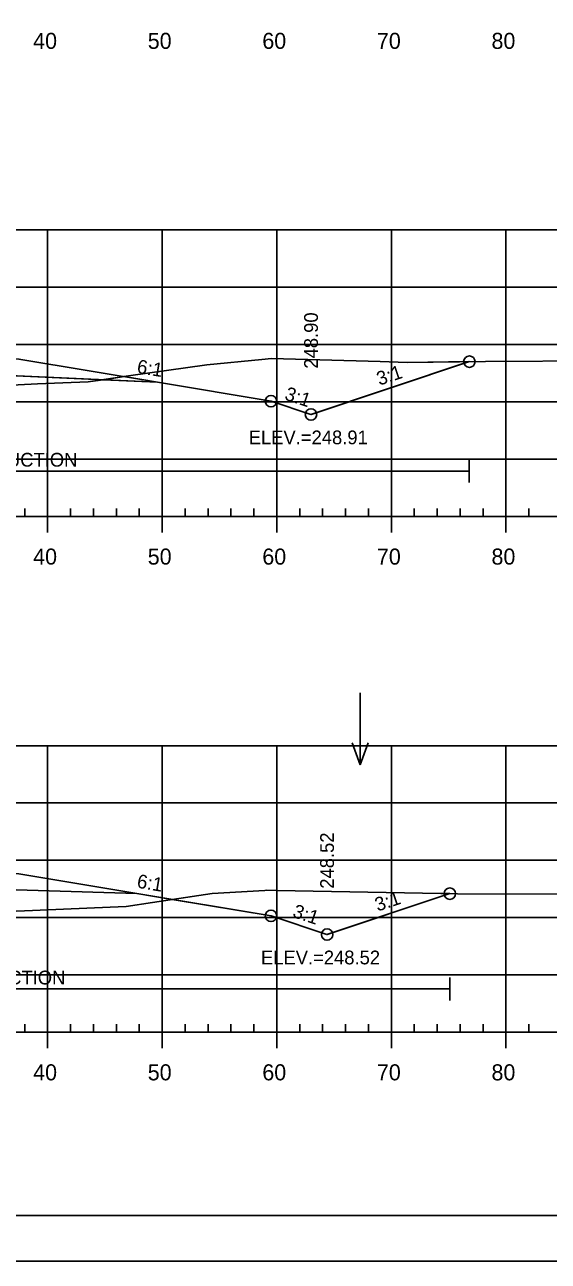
# Model space of a CAD drawing. Extents: x 1365647 to 1367999, y 387113 to 400173.
# Drawn here: x 1365932.1 to 1365977.8, y 390572.8 to 390680.7 of the extents above; entities that cross this region are included whole.
import ezdxf

# ---------------------------------------------------------------- set-up
doc = ezdxf.new("R2010")
doc.units = 0
for name, color, linetype in [('R_Alt Surface', 7, 'Continuous'), ('R_Axis', 7, 'Continuous'), ('R_Axis Annot', 7, 'Continuous'), ('R_Border', 7, 'Continuous'), ('R_Border Notes', 7, 'Continuous'), ('R_Contours', 7, 'Continuous'), ('R_Exist Surface', 7, 'Continuous'), ('R_Fin Surface', 7, 'Continuous'), ('R_Fin Surface Annot', 7, 'Continuous'), ('R_Grid', 7, 'Continuous'), ('R_No Plot', 7, 'Continuous'), ('R_Proposed Const Limits', 7, 'Continuous'), ('R_Water', 7, 'Continuous'), ('R_Water Annot', 7, 'Continuous')]:
    doc.layers.add(name, color=color, linetype=linetype)

msp = doc.modelspace()

# ---------------------------------------------------------------- linework, layer by layer
at = {"layer": 'R_Alt Surface'}
for points in [[(1365843.94, 390652.86), (1365862.59, 390653.23), (1365881.99, 390652.34), (1365881.99, 390653.63), (1365894.09, 390653.07), (1365905.62, 390652.54), (1365905.62, 390651.25), (1365925.59, 390650.33), (1365943.69, 390649.5)], [(1365844.58, 390606.94), (1365862.59, 390607.3), (1365881.98, 390606.71), (1365881.98, 390608), (1365894.09, 390607.63), (1365905.72, 390607.28), (1365905.72, 390605.99), (1365925.59, 390605.39), (1365941.88, 390604.89)]]:
    msp.add_lwpolyline(points, dxfattribs=at)
at = {"layer": 'R_Axis'}
for p, q in [((1365749.09, 390637.79), (1366039.09, 390637.79)), ((1365932.09, 390637.79), (1365932.09, 390638.49)), ((1365934.09, 390636.39), (1365934.09, 390637.79)), ((1365936.09, 390637.79), (1365936.09, 390638.49)), ((1365938.09, 390637.79), (1365938.09, 390638.49)), ((1365940.09, 390637.79), (1365940.09, 390638.49)), ((1365942.09, 390637.79), (1365942.09, 390638.49)), ((1365944.09, 390636.39), (1365944.09, 390637.79)), ((1365946.09, 390637.79), (1365946.09, 390638.49)), ((1365948.09, 390637.79), (1365948.09, 390638.49)), ((1365950.09, 390637.79), (1365950.09, 390638.49)), ((1365952.09, 390637.79), (1365952.09, 390638.49)), ((1365954.09, 390636.39), (1365954.09, 390637.79)), ((1365956.09, 390637.79), (1365956.09, 390638.49)), ((1365958.09, 390637.79), (1365958.09, 390638.49)), ((1365960.09, 390637.79), (1365960.09, 390638.49)), ((1365962.09, 390637.79), (1365962.09, 390638.49)), ((1365964.09, 390636.39), (1365964.09, 390637.79)), ((1365966.09, 390637.79), (1365966.09, 390638.49)), ((1365968.09, 390637.79), (1365968.09, 390638.49)), ((1365970.09, 390637.79), (1365970.09, 390638.49)), ((1365972.09, 390637.79), (1365972.09, 390638.49)), ((1365974.09, 390636.39), (1365974.09, 390637.79)), ((1365976.09, 390637.79), (1365976.09, 390638.49)), ((1365932.09, 390592.79), (1365932.09, 390593.49)), ((1365936.09, 390592.79), (1365936.09, 390593.49)), ((1365938.09, 390592.79), (1365938.09, 390593.49)), ((1365940.09, 390592.79), (1365940.09, 390593.49)), ((1365942.09, 390592.79), (1365942.09, 390593.49)), ((1365946.09, 390592.79), (1365946.09, 390593.49)), ((1365948.09, 390592.79), (1365948.09, 390593.49)), ((1365950.09, 390592.79), (1365950.09, 390593.49)), ((1365952.09, 390592.79), (1365952.09, 390593.49)), ((1365956.09, 390592.79), (1365956.09, 390593.49)), ((1365958.09, 390592.79), (1365958.09, 390593.49)), ((1365960.09, 390592.79), (1365960.09, 390593.49)), ((1365962.09, 390592.79), (1365962.09, 390593.49)), ((1365966.09, 390592.79), (1365966.09, 390593.49)), ((1365968.09, 390592.79), (1365968.09, 390593.49)), ((1365970.09, 390592.79), (1365970.09, 390593.49)), ((1365972.09, 390592.79), (1365972.09, 390593.49)), ((1365976.09, 390592.79), (1365976.09, 390593.49)), ((1365749.09, 390592.79), (1366039.09, 390592.79)), ((1365934.09, 390591.39), (1365934.09, 390592.79)), ((1365944.09, 390591.39), (1365944.09, 390592.79)), ((1365954.09, 390591.39), (1365954.09, 390592.79)), ((1365964.09, 390591.39), (1365964.09, 390592.79)), ((1365974.09, 390591.39), (1365974.09, 390592.79))]:
    msp.add_line(p, q, dxfattribs=at)
at = {"layer": 'R_Border'}
msp.add_line((1366052.27, 390576.79), (1365736.09, 390576.79), dxfattribs=at)
at = {"layer": 'R_Contours'}
for p, q in [((1365940.76, 390649.99), (1365943.69, 390649.5)), ((1365944.97, 390604.37), (1365953.59, 390602.94))]:
    msp.add_line(p, q, dxfattribs=at)
for points in [[(1365916.61, 390650.75), (1365917.65, 390650.28), (1365919.56, 390649.44), (1365922.55, 390649.33), (1365928.08, 390649.11), (1365933.22, 390649.36), (1365937.64, 390649.53), (1365938.94, 390649.72), (1365925.59, 390650.33)], [(1365938.94, 390649.72), (1365941.15, 390650.05), (1365948, 390651.02), (1365952.78, 390651.48), (1365953.64, 390651.56), (1365963.12, 390651.32), (1365965.47, 390651.23), (1365970.89, 390651.3), (1365957.07, 390646.69), (1365953.59, 390647.85), (1365943.69, 390649.5)], [(1365915.39, 390605.7), (1365916.26, 390605.56), (1365920.25, 390604.37), (1365922.59, 390603.61), (1365926.49, 390603.49), (1365931.39, 390603.34), (1365939.56, 390603.71), (1365940.96, 390603.77), (1365943.23, 390604.11), (1365944.97, 390604.37), (1365941.88, 390604.89), (1365925.59, 390605.39)], [(1365944.97, 390604.37), (1365947.29, 390604.72), (1365948.46, 390604.9), (1365953.04, 390605.16), (1365953.23, 390605.18), (1365954.09, 390605.16), (1365968.41, 390604.88), (1365969.18, 390604.88), (1365958.47, 390601.31), (1365953.59, 390602.94)]]:
    msp.add_lwpolyline(points, close=True, dxfattribs=at)
for points in [[(1365970.89, 390651.3), (1365965.47, 390651.23), (1365963.12, 390651.32), (1365953.64, 390651.56), (1365952.78, 390651.48), (1365948, 390651.02), (1365941.15, 390650.05), (1365940.76, 390649.99)], [(1365943.69, 390649.5), (1365953.59, 390647.85), (1365957.07, 390646.69), (1365970.89, 390651.3)], [(1365969.18, 390604.88), (1365968.41, 390604.88), (1365954.09, 390605.16), (1365953.23, 390605.18), (1365953.04, 390605.16), (1365948.46, 390604.9), (1365947.29, 390604.72), (1365944.97, 390604.37)], [(1365953.59, 390602.94), (1365958.47, 390601.31), (1365969.18, 390604.88)]]:
    msp.add_lwpolyline(points, dxfattribs=at)
at = {"layer": 'R_Exist Surface'}
for points in [[(1365928.08, 390649.11), (1365933.22, 390649.36), (1365937.64, 390649.53), (1365941.15, 390650.05), (1365948, 390651.02), (1365952.78, 390651.48), (1365953.64, 390651.56), (1365963.12, 390651.32), (1365965.47, 390651.23), (1365972.3, 390651.31), (1365992.25, 390651.44)], [(1365931.39, 390603.34), (1365939.56, 390603.71), (1365940.96, 390603.77), (1365943.23, 390604.11), (1365947.29, 390604.72), (1365948.46, 390604.9), (1365953.04, 390605.16), (1365953.23, 390605.18), (1365954.09, 390605.16), (1365968.41, 390604.88), (1365969.85, 390604.87), (1365995.03, 390604.82)]]:
    msp.add_lwpolyline(points, dxfattribs=at)
at = {"layer": 'R_Fin Surface'}
for points in [[(1365829.35, 390653.05), (1365834.59, 390651.3), (1365843.94, 390652.86), (1365856.59, 390654.97), (1365862.59, 390654.69), (1365864.59, 390654.6), (1365894.09, 390653.24), (1365923.59, 390651.89), (1365925.59, 390651.79), (1365931.59, 390651.52), (1365943.69, 390649.5), (1365953.59, 390647.85), (1365957.07, 390646.69), (1365970.89, 390651.3)], [(1365825.12, 390608.44), (1365834.59, 390605.28), (1365834.59, 390605.28), (1365844.58, 390606.94), (1365856.59, 390608.94), (1365862.59, 390608.76), (1365864.59, 390608.7), (1365894.09, 390607.8), (1365923.59, 390606.91), (1365925.59, 390606.84), (1365931.59, 390606.6), (1365941.88, 390604.89), (1365953.59, 390602.94), (1365958.47, 390601.31), (1365969.18, 390604.88)]]:
    msp.add_lwpolyline(points, dxfattribs=at)
at = {"layer": 'R_Grid'}
for p, q in [((1365749.09, 390662.79), (1366039.09, 390662.79)), ((1365934.09, 390637.79), (1365934.09, 390662.79)), ((1365944.09, 390637.79), (1365944.09, 390662.79)), ((1365954.09, 390637.79), (1365954.09, 390662.79)), ((1365964.09, 390637.79), (1365964.09, 390662.79)), ((1365974.09, 390637.79), (1365974.09, 390662.79)), ((1365749.09, 390657.79), (1366039.09, 390657.79)), ((1365749.09, 390652.79), (1366039.09, 390652.79)), ((1365749.09, 390647.79), (1366039.09, 390647.79)), ((1365749.09, 390642.79), (1366039.09, 390642.79)), ((1365749.09, 390637.79), (1366039.09, 390637.79)), ((1365749.09, 390617.79), (1366039.09, 390617.79)), ((1365934.09, 390592.79), (1365934.09, 390617.79)), ((1365944.09, 390592.79), (1365944.09, 390617.79)), ((1365954.09, 390592.79), (1365954.09, 390617.79)), ((1365964.09, 390592.79), (1365964.09, 390617.79)), ((1365974.09, 390592.79), (1365974.09, 390617.79)), ((1365749.09, 390612.79), (1366039.09, 390612.79)), ((1365749.09, 390607.79), (1366039.09, 390607.79)), ((1365749.09, 390602.79), (1366039.09, 390602.79)), ((1365749.09, 390597.79), (1366039.09, 390597.79)), ((1365749.09, 390592.79), (1366039.09, 390592.79))]:
    msp.add_line(p, q, dxfattribs=at)
at = {"layer": 'R_No Plot'}
msp.add_line((1365723.69, 390572.81), (1366057.03, 390572.81), dxfattribs=at)
msp.add_lwpolyline([(1365723.69, 390786.14), (1366057.03, 390786.14), (1366057.03, 390572.8), (1365723.69, 390572.8)], close=True, dxfattribs=at)
for centre in [(1365970.9, 390651.3), (1365970.9, 390651.3), (1365953.59, 390647.85), (1365953.59, 390647.85), (1365953.59, 390647.85), (1365953.59, 390647.85), (1365953.59, 390647.85), (1365957.08, 390646.69), (1365957.08, 390646.69), (1365969.19, 390604.88), (1365969.19, 390604.88), (1365953.59, 390602.94), (1365953.59, 390602.94), (1365953.59, 390602.94), (1365953.59, 390602.94), (1365953.59, 390602.94), (1365958.48, 390601.31), (1365958.48, 390601.31)]:
    msp.add_circle(centre, 0.5, dxfattribs=at)
at = {"layer": 'R_Proposed Const Limits'}
for points in [[(1365957.08, 390646.69), (1365970.9, 390651.3)], [(1365958.48, 390601.31), (1365969.19, 390604.88)]]:
    msp.add_lwpolyline(points, dxfattribs=at)
at = {"layer": 'R_Water'}
for p, q in [((1365970.89, 390640.75), (1365970.89, 390642.75)), ((1365881.99, 390641.75), (1365970.89, 390641.75)), ((1365969.18, 390595.57), (1365969.18, 390597.57)), ((1365881.98, 390596.57), (1365969.18, 390596.57))]:
    msp.add_line(p, q, dxfattribs=at)
at = {"layer": 'R_Water Annot'}
for p, q in [((1365961.38, 390622.4), (1365961.38, 390616.12)), ((1365961.38, 390616.12), (1365960.68, 390618.04)), ((1365961.38, 390616.12), (1365962.08, 390618.04))]:
    msp.add_line(p, q, dxfattribs=at)

# ---------------------------------------------------------------- texts
at = {"layer": 'R_Axis Annot'}
for s, p in [('40', (1365932.83, 390678.59)), ('50', (1365942.83, 390678.59)), ('60', (1365952.83, 390678.59)), ('70', (1365962.83, 390678.59)), ('80', (1365972.83, 390678.59)), ('40', (1365932.83, 390633.59)), ('50', (1365942.83, 390633.59)), ('60', (1365952.83, 390633.59)), ('70', (1365962.83, 390633.59)), ('80', (1365972.83, 390633.59)), ('40', (1365932.83, 390588.59)), ('50', (1365942.83, 390588.59)), ('60', (1365952.83, 390588.59)), ('70', (1365962.83, 390588.59)), ('80', (1365972.83, 390588.59))]:
    msp.add_text(s, height=1.4, dxfattribs=at).set_placement(p)
at = {"layer": 'R_Border Notes'}
for s, p in [('ELEV.=248.91', (1365951.64, 390644.09)), ('ELEV.=248.52', (1365952.71, 390598.71))]:
    msp.add_text(s, height=1.2, dxfattribs=at).set_placement(p)
at = {"layer": 'R_Fin Surface Annot'}
for s, rotation, p in [('248.90', 90, (1365957.68, 390650.69)), ('6:1', 350.5377, (1365941.83, 390650.32)), ('3:1', 18.4349, (1365963.04, 390649.2)), ('3:1', 341.5651, (1365954.7, 390648.01)), ('248.52', 90, (1365959.08, 390605.31)), ('6:1', 350.5377, (1365941.83, 390605.41)), ('3:1', 18.4349, (1365962.89, 390603.31)), ('3:1', 341.5651, (1365955.4, 390602.86))]:
    msp.add_text(s, height=1.2, rotation=rotation, dxfattribs=at).set_placement(p)
at = {"layer": 'R_Water'}
for p in [(1365916.54, 390642.14), (1365915.49, 390596.96)]:
    msp.add_text('STAGE 1 CONSTRUCTION', height=1.2, dxfattribs=at).set_placement(p)

doc.saveas('drawing.dxf')
